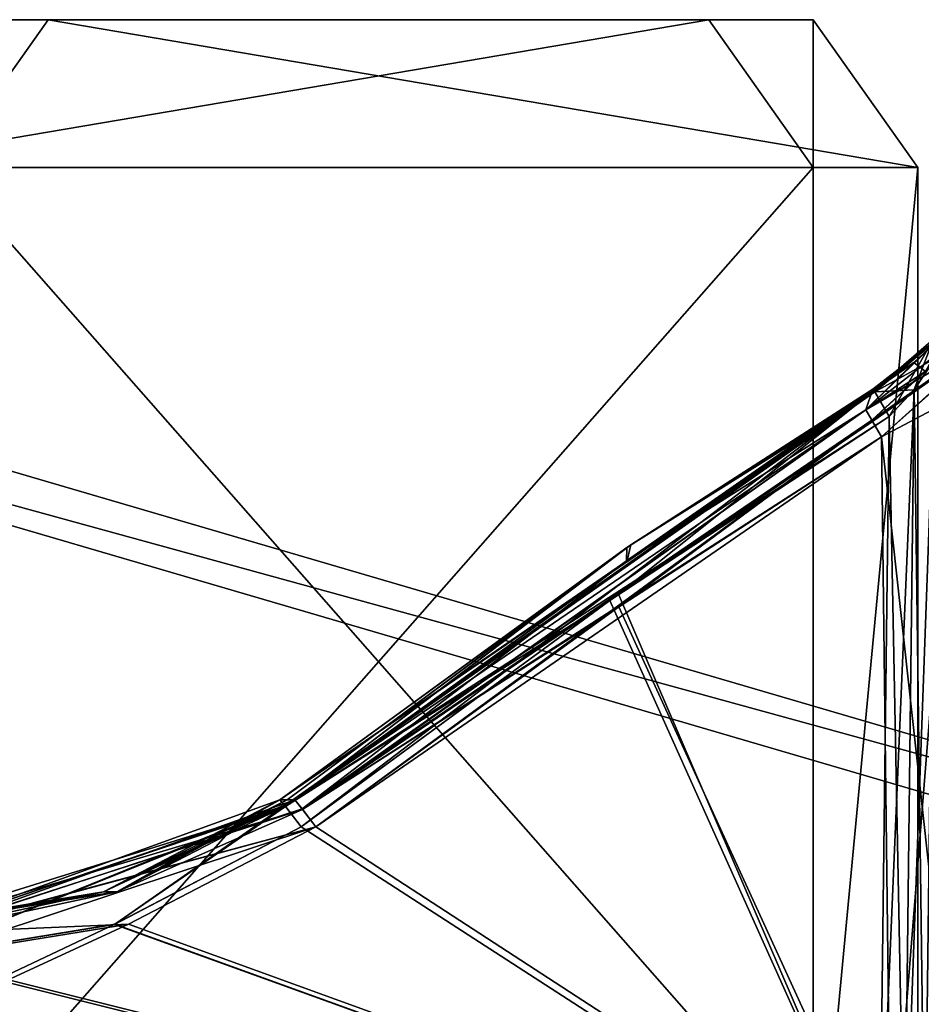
# Model space of a CAD drawing. Header units: inches. Extents: x -9.7 to 9.7, y -2.4 to 4.3.
# Tile 287 of 656: x -8.446 to -7.683, y -0.189 to 0.645. Entities that reach past the tile are written whole.
import ezdxf

# ---------------------------------------------------------------- set-up
doc = ezdxf.new("R2010")
doc.units = ezdxf.units.IN
doc.header["$LTSCALE"] = 101.851852
doc.header["$MEASUREMENT"] = 0
for name, color, linetype in [('4667', 7, 'CONTINUOUS'), ('5131', 7, 'CONTINUOUS'), ('5132', 7, 'CONTINUOUS'), ('5133', 7, 'CONTINUOUS'), ('5137', 7, 'CONTINUOUS'), ('5138', 7, 'CONTINUOUS'), ('5139', 7, 'CONTINUOUS'), ('5140', 7, 'CONTINUOUS'), ('5141', 7, 'CONTINUOUS'), ('5142', 7, 'CONTINUOUS'), ('5147', 7, 'CONTINUOUS'), ('5148', 7, 'CONTINUOUS'), ('5182', 7, 'CONTINUOUS'), ('5183', 7, 'CONTINUOUS'), ('5184', 7, 'CONTINUOUS'), ('5185', 7, 'CONTINUOUS'), ('5191', 7, 'CONTINUOUS'), ('5329', 7, 'CONTINUOUS'), ('5330', 7, 'CONTINUOUS'), ('5331', 7, 'CONTINUOUS'), ('5332', 7, 'CONTINUOUS'), ('5333', 7, 'CONTINUOUS'), ('5337', 7, 'CONTINUOUS'), ('5338', 7, 'CONTINUOUS'), ('5657', 7, 'CONTINUOUS'), ('5658', 7, 'CONTINUOUS'), ('5659', 7, 'CONTINUOUS'), ('5660', 7, 'CONTINUOUS'), ('5664', 7, 'CONTINUOUS'), ('5665', 7, 'CONTINUOUS'), ('8362', 7, 'CONTINUOUS'), ('8365', 7, 'CONTINUOUS'), ('8369', 7, 'CONTINUOUS')]:
    doc.layers.add(name, color=color, linetype=linetype)

msp = doc.modelspace()

# ---------------------------------------------------------------- linework, layer by layer
at = {"layer": '4667', "linetype": 'CONTINUOUS'}
for points in [[(-7.71684, 0.29187, -2.04306), (-7.70891, -0.355, -2.06), (-8.19553, -0.0382, -2.0517), (-7.71684, 0.29187, -2.04306)], [(-7.94498, 0.14395, -2.04693), (-7.71684, 0.29187, -2.04306), (-8.19553, -0.0382, -2.0517), (-7.94498, 0.14395, -2.04693)], [(-8.19553, -0.0382, -2.0517), (-7.70891, -0.355, -2.06), (-8.35412, -0.12066, -2.05386), (-8.19553, -0.0382, -2.0517)], [(-7.70891, -0.355, -2.06), (-8.86012, -0.355, -2.06), (-8.35412, -0.12066, -2.05386), (-7.70891, -0.355, -2.06)], [(-8.35412, -0.12066, -2.05386), (-8.86012, -0.355, -2.06), (-8.53013, -0.14921, -2.05461), (-8.35412, -0.12066, -2.05386)]]:
    msp.add_3dface(points, dxfattribs=at)
at = {"layer": '5131', "linetype": 'CONTINUOUS'}
for points in [[(-7.67914, 0.34751, -2.01544), (-7.72997, 0.31481, -2.02591), (-7.66084, 0.38122, -1.97353), (-7.67914, 0.34751, -2.01544)], [(-7.66084, 0.38122, -1.97353), (-7.72997, 0.31481, -2.02591), (-7.68948, 0.35456, -1.99379), (-7.66084, 0.38122, -1.97353)], [(-7.72997, 0.31481, -2.02591), (-7.72392, 0.33214, -1.99957), (-7.68948, 0.35456, -1.99379), (-7.72997, 0.31481, -2.02591)], [(-7.92891, 0.20056, -1.99139), (-7.72392, 0.33214, -1.99957), (-7.9321, 0.1871, -2.02486), (-7.92891, 0.20056, -1.99139)], [(-7.9321, 0.1871, -2.02486), (-7.72392, 0.33214, -1.99957), (-7.72997, 0.31481, -2.02591), (-7.9321, 0.1871, -2.02486)], [(-8.22583, -0.01538, -1.98274), (-7.92891, 0.20056, -1.99139), (-8.21986, -0.01538, -2.00511), (-8.22583, -0.01538, -1.98274)], [(-8.21986, -0.01538, -2.00511), (-7.92891, 0.20056, -1.99139), (-8.2132, -0.01538, -2.02727), (-8.21986, -0.01538, -2.00511)], [(-8.2132, -0.01538, -2.02727), (-7.92891, 0.20056, -1.99139), (-7.9321, 0.1871, -2.02486), (-8.2132, -0.01538, -2.02727)]]:
    msp.add_3dface(points, dxfattribs=at)
at = {"layer": '5132', "linetype": 'CONTINUOUS'}
for points in [[(-7.92891, 0.20056, -1.99139), (-8.22583, -0.01538, -1.98274), (-7.72286, 0.331, -1.97224), (-7.92891, 0.20056, -1.99139)], [(-8.22583, -0.01538, -1.98274), (-8.22185, -0.0201, -1.95965), (-7.72286, 0.331, -1.97224), (-8.22583, -0.01538, -1.98274)], [(-8.22185, -0.0201, -1.95965), (-8.20801, -0.03832, -1.94829), (-7.72286, 0.331, -1.97224), (-8.22185, -0.0201, -1.95965)], [(-7.72286, 0.331, -1.97224), (-8.20801, -0.03832, -1.94829), (-7.93929, 0.15859, -1.95345), (-7.72286, 0.331, -1.97224)], [(-7.71018, 0.3092, -1.95739), (-7.72286, 0.331, -1.97224), (-7.93929, 0.15859, -1.95345), (-7.71018, 0.3092, -1.95739)], [(-7.72392, 0.33214, -1.99957), (-7.92891, 0.20056, -1.99139), (-7.72286, 0.331, -1.97224), (-7.72392, 0.33214, -1.99957)]]:
    msp.add_3dface(points, dxfattribs=at)
at = {"layer": '5133', "linetype": 'CONTINUOUS'}
for points in [[(-7.71828, -0.355, -1.94), (-7.71018, 0.3092, -1.95739), (-7.93929, 0.15859, -1.95345), (-7.71828, -0.355, -1.94)], [(-8.20801, -0.03832, -1.94829), (-7.71828, -0.355, -1.94), (-7.93929, 0.15859, -1.95345), (-8.20801, -0.03832, -1.94829)], [(-7.71828, -0.355, -1.94), (-8.20801, -0.03832, -1.94829), (-8.36582, -0.12084, -1.94613), (-7.71828, -0.355, -1.94)], [(-8.53978, -0.14921, -1.94539), (-7.71828, -0.355, -1.94), (-8.36582, -0.12084, -1.94613), (-8.53978, -0.14921, -1.94539)], [(-8.86012, -0.355, -1.94), (-7.71828, -0.355, -1.94), (-8.53978, -0.14921, -1.94539), (-8.86012, -0.355, -1.94)]]:
    msp.add_3dface(points, dxfattribs=at)
at = {"layer": '5137', "linetype": 'CONTINUOUS'}
for points in [[(-8.2132, -0.01538, -2.02727), (-8.20684, -0.0235, -2.04479), (-8.36393, -0.09321, -2.02635), (-8.2132, -0.01538, -2.02727)], [(-8.19553, -0.0382, -2.0517), (-8.53031, -0.1282, -2.04523), (-8.20684, -0.0235, -2.04479), (-8.19553, -0.0382, -2.0517)], [(-8.53031, -0.1282, -2.04523), (-8.53031, -0.12, -2.02462), (-8.20684, -0.0235, -2.04479), (-8.53031, -0.1282, -2.04523)], [(-8.20684, -0.0235, -2.04479), (-8.53031, -0.12, -2.02462), (-8.36393, -0.09321, -2.02635), (-8.20684, -0.0235, -2.04479)], [(-8.19553, -0.0382, -2.0517), (-8.35412, -0.12066, -2.05386), (-8.53031, -0.1282, -2.04523), (-8.19553, -0.0382, -2.0517)], [(-8.35412, -0.12066, -2.05386), (-8.53013, -0.14921, -2.05461), (-8.53031, -0.1282, -2.04523), (-8.35412, -0.12066, -2.05386)]]:
    msp.add_3dface(points, dxfattribs=at)
at = {"layer": '5138', "linetype": 'CONTINUOUS'}
for points in [[(-8.22583, -0.01538, -1.98274), (-8.36393, -0.09321, -2.02635), (-8.3753, -0.09328, -1.97806), (-8.22583, -0.01538, -1.98274)], [(-8.22583, -0.01538, -1.98274), (-8.21986, -0.01538, -2.00511), (-8.36393, -0.09321, -2.02635), (-8.22583, -0.01538, -1.98274)], [(-8.21986, -0.01538, -2.00511), (-8.2132, -0.01538, -2.02727), (-8.36393, -0.09321, -2.02635), (-8.21986, -0.01538, -2.00511)], [(-8.53534, -0.12, -2.00006), (-8.53978, -0.12, -1.97538), (-8.3753, -0.09328, -1.97806), (-8.53534, -0.12, -2.00006)], [(-8.53031, -0.12, -2.02462), (-8.53534, -0.12, -2.00006), (-8.3753, -0.09328, -1.97806), (-8.53031, -0.12, -2.02462)], [(-8.36393, -0.09321, -2.02635), (-8.53031, -0.12, -2.02462), (-8.3753, -0.09328, -1.97806), (-8.36393, -0.09321, -2.02635)]]:
    msp.add_3dface(points, dxfattribs=at)
at = {"layer": '5139', "linetype": 'CONTINUOUS'}
for points in [[(-8.22185, -0.0201, -1.95965), (-8.22583, -0.01538, -1.98274), (-8.53978, -0.12881, -1.95414), (-8.22185, -0.0201, -1.95965)], [(-8.53978, -0.12881, -1.95414), (-8.22583, -0.01538, -1.98274), (-8.3753, -0.09328, -1.97806), (-8.53978, -0.12881, -1.95414)], [(-8.22185, -0.0201, -1.95965), (-8.53978, -0.14921, -1.94539), (-8.36582, -0.12084, -1.94613), (-8.22185, -0.0201, -1.95965)], [(-8.53978, -0.14921, -1.94539), (-8.22185, -0.0201, -1.95965), (-8.53978, -0.12881, -1.95414), (-8.53978, -0.14921, -1.94539)], [(-8.20801, -0.03832, -1.94829), (-8.22185, -0.0201, -1.95965), (-8.36582, -0.12084, -1.94613), (-8.20801, -0.03832, -1.94829)], [(-8.53978, -0.12, -1.97538), (-8.53978, -0.12881, -1.95414), (-8.3753, -0.09328, -1.97806), (-8.53978, -0.12, -1.97538)]]:
    msp.add_3dface(points, dxfattribs=at)
at = {"layer": '5140', "linetype": 'CONTINUOUS'}
for points in [[(-8.2132, -0.01538, -2.02727), (-7.9321, 0.1871, -2.02486), (-7.72997, 0.31481, -2.02591), (-8.2132, -0.01538, -2.02727)], [(-8.2132, -0.01538, -2.02727), (-7.72997, 0.31481, -2.02591), (-8.20684, -0.0235, -2.04479), (-8.2132, -0.01538, -2.02727)], [(-8.20684, -0.0235, -2.04479), (-7.72997, 0.31481, -2.02591), (-7.72422, 0.3049, -2.03866), (-8.20684, -0.0235, -2.04479)], [(-7.71684, 0.29187, -2.04306), (-8.20684, -0.0235, -2.04479), (-7.72422, 0.3049, -2.03866), (-7.71684, 0.29187, -2.04306)], [(-7.71684, 0.29187, -2.04306), (-7.94498, 0.14395, -2.04693), (-8.20684, -0.0235, -2.04479), (-7.71684, 0.29187, -2.04306)], [(-7.94498, 0.14395, -2.04693), (-8.19553, -0.0382, -2.0517), (-8.20684, -0.0235, -2.04479), (-7.94498, 0.14395, -2.04693)]]:
    msp.add_3dface(points, dxfattribs=at)
at = {"layer": '5141', "linetype": 'CONTINUOUS'}
for points in [[(-7.72997, 0.31481, -2.02591), (-7.67914, 0.34751, -2.01544), (-7.63688, 0.38753, -1.98299), (-7.72997, 0.31481, -2.02591)], [(-7.72997, 0.31481, -2.02591), (-7.63688, 0.38753, -1.98299), (-7.61727, 0.38046, -1.99175), (-7.72997, 0.31481, -2.02591)], [(-7.72422, 0.3049, -2.03866), (-7.72997, 0.31481, -2.02591), (-7.61727, 0.38046, -1.99175), (-7.72422, 0.3049, -2.03866)], [(-7.71684, 0.29187, -2.04306), (-7.72422, 0.3049, -2.03866), (-7.61727, 0.38046, -1.99175), (-7.71684, 0.29187, -2.04306)], [(-7.65439, 0.32498, -2.02838), (-7.71684, 0.29187, -2.04306), (-7.61727, 0.38046, -1.99175), (-7.65439, 0.32498, -2.02838)]]:
    msp.add_3dface(points, dxfattribs=at)
at = {"layer": '5142', "linetype": 'CONTINUOUS'}
for points in [[(-7.70891, -0.355, -2.06), (-7.71684, 0.29187, -2.04306), (-7.65439, 0.32498, -2.02838), (-7.70891, -0.355, -2.06)], [(-7.64568, -0.35439, -2.04598), (-7.70891, -0.355, -2.06), (-7.65439, 0.32498, -2.02838), (-7.64568, -0.35439, -2.04598)]]:
    msp.add_3dface(points, dxfattribs=at)
at = {"layer": '5147', "linetype": 'CONTINUOUS'}
for points in [[(-7.67129, 0.35828, -1.94082), (-7.68894, 0.3319, -1.95338), (-7.68, -0.355, -1.92215), (-7.67129, 0.35828, -1.94082)], [(-7.68894, 0.3319, -1.95338), (-7.71018, 0.3092, -1.95739), (-7.69711, -0.3552, -1.93529), (-7.68894, 0.3319, -1.95338)], [(-7.68, -0.355, -1.92215), (-7.68894, 0.3319, -1.95338), (-7.69711, -0.3552, -1.93529), (-7.68, -0.355, -1.92215)], [(-7.71018, 0.3092, -1.95739), (-7.71828, -0.355, -1.94), (-7.69711, -0.3552, -1.93529), (-7.71018, 0.3092, -1.95739)]]:
    msp.add_3dface(points, dxfattribs=at)
at = {"layer": '5148', "linetype": 'CONTINUOUS'}
for points in [[(-7.66084, 0.38122, -1.97353), (-7.68948, 0.35456, -1.99379), (-7.72286, 0.331, -1.97224), (-7.66084, 0.38122, -1.97353)], [(-7.66084, 0.38122, -1.97353), (-7.72286, 0.331, -1.97224), (-7.67267, 0.37462, -1.9564), (-7.66084, 0.38122, -1.97353)], [(-7.72286, 0.331, -1.97224), (-7.71018, 0.3092, -1.95739), (-7.67267, 0.37462, -1.9564), (-7.72286, 0.331, -1.97224)], [(-7.71018, 0.3092, -1.95739), (-7.68894, 0.3319, -1.95338), (-7.67267, 0.37462, -1.9564), (-7.71018, 0.3092, -1.95739)], [(-7.68894, 0.3319, -1.95338), (-7.67129, 0.35828, -1.94082), (-7.67267, 0.37462, -1.9564), (-7.68894, 0.3319, -1.95338)], [(-7.68948, 0.35456, -1.99379), (-7.72392, 0.33214, -1.99957), (-7.72286, 0.331, -1.97224), (-7.68948, 0.35456, -1.99379)]]:
    msp.add_3dface(points, dxfattribs=at)
at = {"layer": '5182', "linetype": 'CONTINUOUS'}
for points in [[(-7.71684, 0.29187, 2.04306), (-7.64548, -0.35439, 2.04589), (-7.65437, 0.325, 2.02837), (-7.71684, 0.29187, 2.04306)], [(-7.70891, -0.355, 2.06), (-7.64548, -0.35439, 2.04589), (-7.71684, 0.29187, 2.04306), (-7.70891, -0.355, 2.06)]]:
    msp.add_3dface(points, dxfattribs=at)
at = {"layer": '5183', "linetype": 'CONTINUOUS'}
for points in [[(-7.61796, 0.38093, 1.99166), (-7.63688, 0.38753, 1.98299), (-7.72488, 0.30605, 2.03779), (-7.61796, 0.38093, 1.99166)], [(-7.72488, 0.30605, 2.03779), (-7.63688, 0.38753, 1.98299), (-7.6794, 0.3473, 2.01558), (-7.72488, 0.30605, 2.03779)], [(-7.71684, 0.29187, 2.04306), (-7.61796, 0.38093, 1.99166), (-7.72488, 0.30605, 2.03779), (-7.71684, 0.29187, 2.04306)], [(-7.61796, 0.38093, 1.99166), (-7.71684, 0.29187, 2.04306), (-7.65437, 0.325, 2.02837), (-7.61796, 0.38093, 1.99166)], [(-7.72997, 0.31481, 2.02591), (-7.72488, 0.30605, 2.03779), (-7.6794, 0.3473, 2.01558), (-7.72997, 0.31481, 2.02591)]]:
    msp.add_3dface(points, dxfattribs=at)
at = {"layer": '5184', "linetype": 'CONTINUOUS'}
for points in [[(-7.72488, 0.30605, 2.03779), (-7.72997, 0.31481, 2.02591), (-8.20711, -0.02314, 2.04441), (-7.72488, 0.30605, 2.03779)], [(-8.20711, -0.02314, 2.04441), (-7.72997, 0.31481, 2.02591), (-7.93241, 0.1869, 2.02486), (-8.20711, -0.02314, 2.04441)], [(-8.19557, -0.03822, 2.0517), (-7.72488, 0.30605, 2.03779), (-8.20711, -0.02314, 2.04441), (-8.19557, -0.03822, 2.0517)], [(-7.72488, 0.30605, 2.03779), (-8.19557, -0.03822, 2.0517), (-7.9391, 0.14805, 2.04683), (-7.72488, 0.30605, 2.03779)], [(-7.71684, 0.29187, 2.04306), (-7.72488, 0.30605, 2.03779), (-7.9391, 0.14805, 2.04683), (-7.71684, 0.29187, 2.04306)], [(-8.2132, -0.01538, 2.02727), (-8.20711, -0.02314, 2.04441), (-7.93241, 0.1869, 2.02486), (-8.2132, -0.01538, 2.02727)]]:
    msp.add_3dface(points, dxfattribs=at)
at = {"layer": '5185', "linetype": 'CONTINUOUS'}
for points in [[(-7.70891, -0.355, 2.06), (-7.71684, 0.29187, 2.04306), (-7.9391, 0.14805, 2.04683), (-7.70891, -0.355, 2.06)], [(-8.19557, -0.03822, 2.0517), (-7.70891, -0.355, 2.06), (-7.9391, 0.14805, 2.04683), (-8.19557, -0.03822, 2.0517)], [(-7.70891, -0.355, 2.06), (-8.19557, -0.03822, 2.0517), (-8.35412, -0.12065, 2.05386), (-7.70891, -0.355, 2.06)], [(-8.53009, -0.14921, 2.05461), (-7.70891, -0.355, 2.06), (-8.35412, -0.12065, 2.05386), (-8.53009, -0.14921, 2.05461)], [(-8.86012, -0.355, 2.06), (-7.70891, -0.355, 2.06), (-8.53009, -0.14921, 2.05461), (-8.86012, -0.355, 2.06)]]:
    msp.add_3dface(points, dxfattribs=at)
at = {"layer": '5191', "linetype": 'CONTINUOUS'}
for points in [[(-7.71018, 0.3092, 1.95739), (-7.71828, -0.355, 1.94), (-7.94664, 0.15342, 1.95331), (-7.71018, 0.3092, 1.95739)], [(-7.94664, 0.15342, 1.95331), (-7.71828, -0.355, 1.94), (-8.20801, -0.03832, 1.94829), (-7.94664, 0.15342, 1.95331)], [(-8.20801, -0.03832, 1.94829), (-7.71828, -0.355, 1.94), (-8.36568, -0.12079, 1.94613), (-8.20801, -0.03832, 1.94829)], [(-7.71828, -0.355, 1.94), (-8.86012, -0.355, 1.94), (-8.36568, -0.12079, 1.94613), (-7.71828, -0.355, 1.94)], [(-8.36568, -0.12079, 1.94613), (-8.86012, -0.355, 1.94), (-8.53978, -0.14921, 1.94539), (-8.36568, -0.12079, 1.94613)]]:
    msp.add_3dface(points, dxfattribs=at)
at = {"layer": '5329', "linetype": 'CONTINUOUS'}
for points in [[(-7.68927, 0.35472, 1.9937), (-7.6794, 0.3473, 2.01558), (-7.66084, 0.38122, 1.97353), (-7.68927, 0.35472, 1.9937)], [(-7.72997, 0.31481, 2.02591), (-7.6794, 0.3473, 2.01558), (-7.68927, 0.35472, 1.9937), (-7.72997, 0.31481, 2.02591)], [(-7.72392, 0.33214, 1.99957), (-7.72997, 0.31481, 2.02591), (-7.68927, 0.35472, 1.9937), (-7.72392, 0.33214, 1.99957)], [(-7.93241, 0.1869, 2.02486), (-7.72997, 0.31481, 2.02591), (-7.72392, 0.33214, 1.99957), (-7.93241, 0.1869, 2.02486)], [(-7.93223, 0.19825, 1.99128), (-7.93241, 0.1869, 2.02486), (-7.72392, 0.33214, 1.99957), (-7.93223, 0.19825, 1.99128)], [(-7.93223, 0.19825, 1.99128), (-8.22583, -0.01538, 1.98274), (-8.21986, -0.01538, 2.00511), (-7.93223, 0.19825, 1.99128)], [(-8.2132, -0.01538, 2.02727), (-7.93223, 0.19825, 1.99128), (-8.21986, -0.01538, 2.00511), (-8.2132, -0.01538, 2.02727)], [(-8.2132, -0.01538, 2.02727), (-7.93241, 0.1869, 2.02486), (-7.93223, 0.19825, 1.99128), (-8.2132, -0.01538, 2.02727)]]:
    msp.add_3dface(points, dxfattribs=at)
at = {"layer": '5330', "linetype": 'CONTINUOUS'}
for points in [[(-8.22583, -0.01538, 1.98274), (-7.93223, 0.19825, 1.99128), (-7.72226, 0.33002, 1.97043), (-8.22583, -0.01538, 1.98274)], [(-8.22114, -0.02102, 1.95827), (-8.22583, -0.01538, 1.98274), (-7.72226, 0.33002, 1.97043), (-8.22114, -0.02102, 1.95827)], [(-7.71018, 0.3092, 1.95739), (-8.22114, -0.02102, 1.95827), (-7.72226, 0.33002, 1.97043), (-7.71018, 0.3092, 1.95739)], [(-7.93223, 0.19825, 1.99128), (-7.72392, 0.33214, 1.99957), (-7.72226, 0.33002, 1.97043), (-7.93223, 0.19825, 1.99128)], [(-7.71018, 0.3092, 1.95739), (-7.94664, 0.15342, 1.95331), (-8.22114, -0.02102, 1.95827), (-7.71018, 0.3092, 1.95739)], [(-7.94664, 0.15342, 1.95331), (-8.20801, -0.03832, 1.94829), (-8.22114, -0.02102, 1.95827), (-7.94664, 0.15342, 1.95331)]]:
    msp.add_3dface(points, dxfattribs=at)
at = {"layer": '5331', "linetype": 'CONTINUOUS'}
for points in [[(-8.22583, -0.01538, 1.98274), (-8.22114, -0.02102, 1.95827), (-8.37528, -0.09327, 1.97806), (-8.22583, -0.01538, 1.98274)], [(-8.36568, -0.12079, 1.94613), (-8.53978, -0.14921, 1.94539), (-8.22114, -0.02102, 1.95827), (-8.36568, -0.12079, 1.94613)], [(-8.22114, -0.02102, 1.95827), (-8.53978, -0.14921, 1.94539), (-8.53978, -0.12819, 1.95478), (-8.22114, -0.02102, 1.95827)], [(-8.53978, -0.12, 1.97538), (-8.22114, -0.02102, 1.95827), (-8.53978, -0.12819, 1.95478), (-8.53978, -0.12, 1.97538)], [(-8.22114, -0.02102, 1.95827), (-8.53978, -0.12, 1.97538), (-8.37528, -0.09327, 1.97806), (-8.22114, -0.02102, 1.95827)], [(-8.20801, -0.03832, 1.94829), (-8.36568, -0.12079, 1.94613), (-8.22114, -0.02102, 1.95827), (-8.20801, -0.03832, 1.94829)]]:
    msp.add_3dface(points, dxfattribs=at)
at = {"layer": '5332', "linetype": 'CONTINUOUS'}
for points in [[(-8.2132, -0.01538, 2.02727), (-8.21986, -0.01538, 2.00511), (-8.37528, -0.09327, 1.97806), (-8.2132, -0.01538, 2.02727)], [(-8.2132, -0.01538, 2.02727), (-8.37528, -0.09327, 1.97806), (-8.36392, -0.09321, 2.02635), (-8.2132, -0.01538, 2.02727)], [(-8.21986, -0.01538, 2.00511), (-8.22583, -0.01538, 1.98274), (-8.37528, -0.09327, 1.97806), (-8.21986, -0.01538, 2.00511)], [(-8.37528, -0.09327, 1.97806), (-8.53978, -0.12, 1.97538), (-8.36392, -0.09321, 2.02635), (-8.37528, -0.09327, 1.97806)], [(-8.36392, -0.09321, 2.02635), (-8.53978, -0.12, 1.97538), (-8.53534, -0.12, 2.00006), (-8.36392, -0.09321, 2.02635)], [(-8.53031, -0.12, 2.02462), (-8.36392, -0.09321, 2.02635), (-8.53534, -0.12, 2.00006), (-8.53031, -0.12, 2.02462)]]:
    msp.add_3dface(points, dxfattribs=at)
at = {"layer": '5333', "linetype": 'CONTINUOUS'}
for points in [[(-8.20711, -0.02314, 2.04441), (-8.2132, -0.01538, 2.02727), (-8.53031, -0.12882, 2.04587), (-8.20711, -0.02314, 2.04441)], [(-8.2132, -0.01538, 2.02727), (-8.36392, -0.09321, 2.02635), (-8.53031, -0.12882, 2.04587), (-8.2132, -0.01538, 2.02727)], [(-8.19557, -0.03822, 2.0517), (-8.20711, -0.02314, 2.04441), (-8.53031, -0.12882, 2.04587), (-8.19557, -0.03822, 2.0517)], [(-8.53009, -0.14921, 2.05461), (-8.19557, -0.03822, 2.0517), (-8.53031, -0.12882, 2.04587), (-8.53009, -0.14921, 2.05461)], [(-8.19557, -0.03822, 2.0517), (-8.53009, -0.14921, 2.05461), (-8.35412, -0.12065, 2.05386), (-8.19557, -0.03822, 2.0517)], [(-8.36392, -0.09321, 2.02635), (-8.53031, -0.12, 2.02462), (-8.53031, -0.12882, 2.04587), (-8.36392, -0.09321, 2.02635)]]:
    msp.add_3dface(points, dxfattribs=at)
at = {"layer": '5337', "linetype": 'CONTINUOUS'}
for points in [[(-7.72392, 0.33214, 1.99957), (-7.68927, 0.35472, 1.9937), (-7.66084, 0.38122, 1.97353), (-7.72392, 0.33214, 1.99957)], [(-7.72392, 0.33214, 1.99957), (-7.66084, 0.38122, 1.97353), (-7.72226, 0.33002, 1.97043), (-7.72392, 0.33214, 1.99957)], [(-7.72226, 0.33002, 1.97043), (-7.66084, 0.38122, 1.97353), (-7.67289, 0.37413, 1.95571), (-7.72226, 0.33002, 1.97043)], [(-7.67129, 0.35828, 1.94082), (-7.72226, 0.33002, 1.97043), (-7.67289, 0.37413, 1.95571), (-7.67129, 0.35828, 1.94082)], [(-7.68911, 0.33168, 1.95345), (-7.72226, 0.33002, 1.97043), (-7.67129, 0.35828, 1.94082), (-7.68911, 0.33168, 1.95345)], [(-7.71018, 0.3092, 1.95739), (-7.72226, 0.33002, 1.97043), (-7.68911, 0.33168, 1.95345), (-7.71018, 0.3092, 1.95739)]]:
    msp.add_3dface(points, dxfattribs=at)
at = {"layer": '5338', "linetype": 'CONTINUOUS'}
for points in [[(-7.68911, 0.33168, 1.95345), (-7.67129, 0.35828, 1.94082), (-7.69722, -0.3552, 1.93534), (-7.68911, 0.33168, 1.95345)], [(-7.69722, -0.3552, 1.93534), (-7.67129, 0.35828, 1.94082), (-7.68, -0.355, 1.92215), (-7.69722, -0.3552, 1.93534)], [(-7.71828, -0.355, 1.94), (-7.71018, 0.3092, 1.95739), (-7.68911, 0.33168, 1.95345), (-7.71828, -0.355, 1.94)], [(-7.71828, -0.355, 1.94), (-7.68911, 0.33168, 1.95345), (-7.69722, -0.3552, 1.93534), (-7.71828, -0.355, 1.94)]]:
    msp.add_3dface(points, dxfattribs=at)
at = {"layer": '5657', "linetype": 'CONTINUOUS'}
for points in [[(-8.42213, 0.645, 3.37442), (-7.68603, 0.52, 4.11051), (-8.51051, 0.52, 3.28603), (-8.42213, 0.645, 3.37442)], [(-7.77442, 0.645, 4.02213), (-7.68603, 0.52, 4.11051), (-8.42213, 0.645, 3.37442), (-7.77442, 0.645, 4.02213)], [(-8.51051, 0.52, 3.28603), (-7.68603, 0.52, 4.11051), (-7.68603, -0.4175, 4.11051), (-8.51051, 0.52, 3.28603)], [(-8.51051, -0.4175, 3.28603), (-8.51051, 0.52, 3.28603), (-7.68603, -0.4175, 4.11051), (-8.51051, -0.4175, 3.28603)]]:
    msp.add_3dface(points, dxfattribs=at)
at = {"layer": '5658', "linetype": 'CONTINUOUS'}
for points in [[(-7.77442, 0.645, 4.02213), (-7.8628, 0.645, 4.11051), (-7.77442, 0.52, 4.1989), (-7.77442, 0.645, 4.02213)], [(-7.68603, 0.52, 4.11051), (-7.77442, 0.645, 4.02213), (-7.77442, 0.52, 4.1989), (-7.68603, 0.52, 4.11051)]]:
    msp.add_3dface(points, dxfattribs=at)
at = {"layer": '5659', "linetype": 'CONTINUOUS'}
for points in [[(-7.77442, 0.52, 4.1989), (-7.8628, 0.645, 4.11051), (-8.5989, 0.52, 3.37442), (-7.77442, 0.52, 4.1989)], [(-8.5989, 0.52, 3.37442), (-7.8628, 0.645, 4.11051), (-8.51051, 0.645, 3.4628), (-8.5989, 0.52, 3.37442)], [(-7.77442, -0.4175, 4.1989), (-7.77442, 0.52, 4.1989), (-8.5989, -0.4175, 3.37442), (-7.77442, -0.4175, 4.1989)], [(-8.5989, -0.4175, 3.37442), (-7.77442, 0.52, 4.1989), (-8.5989, 0.52, 3.37442), (-8.5989, -0.4175, 3.37442)]]:
    msp.add_3dface(points, dxfattribs=at)
at = {"layer": '5660', "linetype": 'CONTINUOUS'}
for points in [[(-7.68603, -0.4175, 4.11051), (-7.68603, 0.52, 4.11051), (-7.77442, -0.4175, 4.1989), (-7.68603, -0.4175, 4.11051)], [(-7.68603, 0.52, 4.11051), (-7.77442, 0.52, 4.1989), (-7.77442, -0.4175, 4.1989), (-7.68603, 0.52, 4.11051)]]:
    msp.add_3dface(points, dxfattribs=at)
at = {"layer": '5664', "linetype": 'CONTINUOUS'}
msp.add_3dface([(-8.42213, 0.645, 3.37442), (-8.51051, 0.52, 3.28603), (-8.51051, 0.645, 3.4628), (-8.42213, 0.645, 3.37442)], dxfattribs=at)
at = {"layer": '5665', "linetype": 'CONTINUOUS'}
for points in [[(-7.8628, 0.645, 4.11051), (-8.42213, 0.645, 3.37442), (-8.51051, 0.645, 3.4628), (-7.8628, 0.645, 4.11051)], [(-7.77442, 0.645, 4.02213), (-8.42213, 0.645, 3.37442), (-7.8628, 0.645, 4.11051), (-7.77442, 0.645, 4.02213)]]:
    msp.add_3dface(points, dxfattribs=at)
at = {"layer": '8362', "linetype": 'CONTINUOUS'}
for points in [[(-9.44142, 0.50617, 10.56117), (-9.55244, 0.58467, 10.63967), (-6.88009, -0.19804, 15.20166), (-9.44142, 0.50617, 10.56117)], [(-9.44142, 0.50617, 10.56117), (-6.88009, -0.19804, 15.20166), (-6.76907, -0.27654, 15.12316), (-9.44142, 0.50617, 10.56117)]]:
    msp.add_3dface(points, dxfattribs=at)
at = {"layer": '8365', "linetype": 'CONTINUOUS'}
msp.add_3dface([(-9.44142, -1.99383, 13.06117), (-9.44142, 0.50617, 10.56117), (-6.76907, -0.27654, 15.12316), (-9.44142, -1.99383, 13.06117)], dxfattribs=at)
at = {"layer": '8369', "linetype": 'CONTINUOUS'}
msp.add_3dface([(-6.88009, -0.19804, 15.20166), (-9.55244, 0.58467, 10.63967), (-9.38009, -1.96581, 13.43389), (-6.88009, -0.19804, 15.20166)], dxfattribs=at)

doc.saveas('drawing.dxf')
